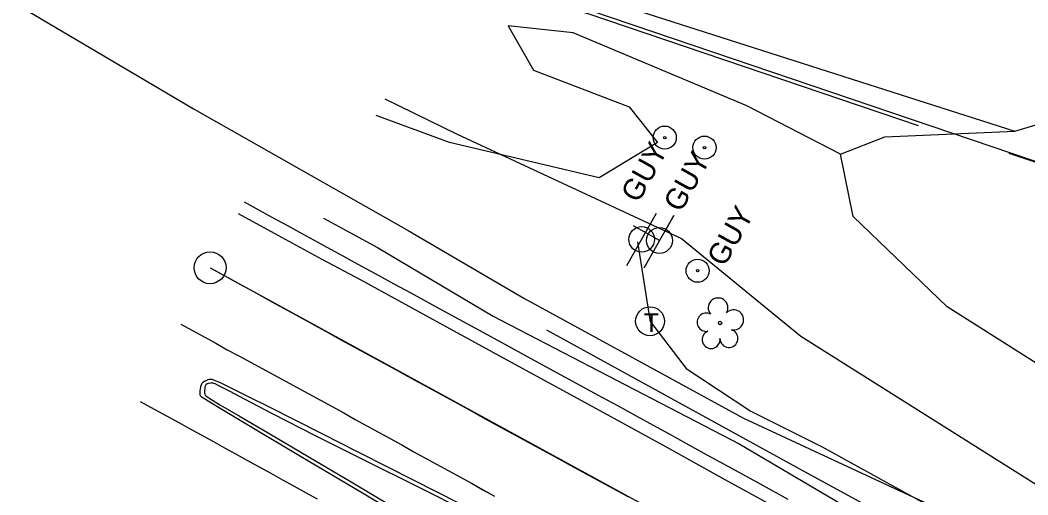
# Model space of a CAD drawing. Extents: x 2074109 to 2077820, y 741079 to 746031.
# Drawn here: x 2074733.4 to 2074923.4, y 743764.3 to 743853.8 of the extents above; entities that cross this region are included whole.
import ezdxf

# ---------------------------------------------------------------- set-up
doc = ezdxf.new("R2010")
doc.units = 0
for name, color, linetype in [('Exist Guardrail', 7, 'Continuous'), ('Exist Horizontal Alignment', 7, 'Continuous'), ('Exist Horizontal Alignment Point', 7, 'Continuous'), ('Exist Other Culture Anchor (Guy Wire) CELL', 7, 'Continuous'), ('Exist Other Culture Anchor (Guy Wire) Text', 7, 'Continuous'), ('Exist Other Culture Fence Line', 7, 'Continuous'), ('Exist Right of Way Line', 7, 'Continuous'), ('Exist Roads Curbs', 7, 'Continuous'), ('Exist Roads EOP', 7, 'Continuous'), ('Exist Roads EOT', 7, 'Continuous'), ('Exist Utilities Gas UG Line SUE LOS B', 7, 'Continuous'), ('Exist Utilities Power Joint Use Telephone CELL', 7, 'Continuous'), ('Exist Utilities Telephone Manhole CELL', 7, 'Continuous'), ('Exist Utilities Telephone Pole CELL', 7, 'Continuous'), ('Exist Utilities Telephone UG Conduit SUE LOS B', 7, 'Continuous'), ('Exist Utilities Telephone UG FO SUE LOS B', 7, 'Continuous'), ('Exist Utilities Water UG Line SUE LOS B', 7, 'Continuous'), ('Exist Vegetation Hedge Row', 7, 'Continuous'), ('Exist Vegetation Tree CELL', 7, 'Continuous'), ('Exist Vegetation Woods Line', 7, 'Continuous')]:
    doc.layers.add(name, color=color, linetype=linetype)

msp = doc.modelspace()

# ---------------------------------------------------------------- linework, layer by layer
at = {"layer": 'Exist Guardrail'}
msp.add_lwpolyline([(2074832.64, 743795.43), (2074881.7, 743768.48), (2074925.82, 743744.41), (2074967.71, 743721.86), (2075006.03, 743700.89), (2075044.62, 743679.97), (2075070.51, 743665.74), (2075085.02, 743658.28), (2075094.95, 743653.63), (2075102.17, 743650.43), (2075105.47, 743649.62), (2075109.51, 743649.41), (2075116.13, 743649.75), (2075121.29, 743650.96), (2075127.34, 743652.97), (2075133.69, 743656.89), (2075139.72, 743662.07), (2075144.71, 743667.34), (2075149.22, 743673.57), (2075156.2, 743686.21), (2075174.08, 743720.03), (2075196.11, 743760.88), (2075206.48, 743780.84)], dxfattribs=at)
at = {"layer": 'Exist Horizontal Alignment'}
msp.add_line((2074769.18, 743807.11), (2075920.37, 743178.35), dxfattribs=at)
at = {"layer": 'Exist Horizontal Alignment Point'}
msp.add_circle((2074769.18, 743807.11), 3, dxfattribs=at)
at = {"layer": 'Exist Other Culture Anchor (Guy Wire) CELL'}
for centre, radius in [((2074854.92, 743831.65), 2.18), ((2074854.92, 743831.65), 0.24), ((2074862.42, 743829.76), 2.18), ((2074862.42, 743829.76), 0.24), ((2074861.13, 743806.56), 2.18), ((2074861.13, 743806.56), 0.24)]:
    msp.add_circle(centre, radius, dxfattribs=at)
at = {"layer": 'Exist Other Culture Fence Line'}
for points in [[(2074814.07, 743862.14), (2074840.43, 743855.05), (2074902.69, 743833.95)], [(2074970.23, 743811.86), (2074919.89, 743828.65)]]:
    msp.add_lwpolyline(points, dxfattribs=at)
at = {"layer": 'Exist Right of Way Line'}
msp.add_line((2074675.55, 743911.73), (2074938.55, 743822.55), dxfattribs=at)
at = {"layer": 'Exist Roads Curbs'}
for points in [[(2074775.62, 743819.52), (2074777.88, 743818.28), (2074780.84, 743816.65), (2074783.75, 743815.06), (2074786.62, 743813.49), (2074789.35, 743812), (2074791.88, 743810.62), (2074794.21, 743809.35), (2074796.34, 743808.19), (2074798.52, 743806.99), (2074801.03, 743805.63), (2074803.86, 743804.08), (2074807.02, 743802.37), (2074810.58, 743800.43), (2074814.6, 743798.24), (2074819.09, 743795.79), (2074824.06, 743793.08), (2074829.09, 743790.33), (2074833.8, 743787.76), (2074838.19, 743785.37), (2074842.25, 743783.17), (2074846.02, 743781.12), (2074849.52, 743779.21), (2074852.76, 743777.44), (2074855.73, 743775.81), (2074858.93, 743774.04), (2074862.86, 743771.87), (2074867.53, 743769.31), (2074872.92, 743766.35), (2074878.14, 743763.48)], [(2074817.99, 743760.95), (2074808.22, 743765.87), (2074798.5, 743770.73), (2074788.96, 743775.5), (2074781.07, 743779.5), (2074775.77, 743782.28), (2074772.86, 743783.84), (2074770.96, 743784.82), (2074770.13, 743785.21), (2074769.83, 743785.32), (2074769.68, 743785.36), (2074769.56, 743785.39), (2074769.46, 743785.4), (2074769.29, 743785.38), (2074768.84, 743785.29), (2074768.66, 743785.24), (2074768.58, 743785.21), (2074768.51, 743785.18), (2074768.44, 743785.13), (2074768.39, 743785.09), (2074768.35, 743785.04), (2074768.31, 743784.98), (2074768.29, 743784.92), (2074768.21, 743784.65), (2074768.16, 743784.36), (2074768.11, 743783.93), (2074768.12, 743783.68), (2074768.15, 743783.46), (2074768.17, 743783.36), (2074768.21, 743783.26), (2074768.24, 743783.18), (2074768.29, 743783.1), (2074768.34, 743783.03), (2074768.39, 743782.96), (2074769.1, 743782.48), (2074771.14, 743781.23), (2074774.82, 743779.06), (2074780.44, 743775.78), (2074787.7, 743771.5), (2074795.77, 743766.73), (2074804.21, 743761.72)]]:
    msp.add_lwpolyline(points, dxfattribs=at)
at = {"layer": 'Exist Roads EOP'}
for points in [[(2074774.48, 743817.32), (2074781.93, 743813.25), (2074790.26, 743808.76), (2074797.6, 743804.81), (2074804.68, 743800.95), (2074813.78, 743795.97), (2074827.22, 743788.63), (2074842.02, 743780.55), (2074855.19, 743773.32), (2074866.27, 743767.22), (2074874.77, 743762.54), (2074882.04, 743758.54), (2074889.42, 743754.5), (2074897.4, 743750.15), (2074906.44, 743745.23), (2074915.49, 743740.3), (2074923.54, 743735.91)], [(2074819.81, 743760.87), (2074812.15, 743764.74), (2074807.28, 743767.19), (2074802.94, 743769.38), (2074796.86, 743772.47), (2074790.43, 743775.74), (2074785.09, 743778.45), (2074780.49, 743780.76), (2074776.28, 743782.87), (2074773.16, 743784.42), (2074771.27, 743785.33), (2074770.34, 743785.75), (2074769.74, 743785.98), (2074769.6, 743786.02), (2074769.49, 743786.04), (2074769.37, 743786.05), (2074769.23, 743786.05), (2074769, 743786.03), (2074768.73, 743785.97), (2074768.63, 743785.94), (2074768.48, 743785.88), (2074768.14, 743785.69), (2074767.83, 743785.5), (2074767.8, 743785.47), (2074767.65, 743785.28), (2074767.57, 743785.14), (2074767.48, 743784.96), (2074767.38, 743784.67), (2074767.29, 743784.29), (2074767.24, 743783.91), (2074767.23, 743783.58), (2074767.24, 743783.36), (2074767.27, 743783.2), (2074767.33, 743783), (2074767.35, 743782.98), (2074767.37, 743782.94), (2074767.47, 743782.86), (2074770.44, 743781.01), (2074778, 743776.5), (2074787.91, 743770.61), (2074797.9, 743764.66), (2074807.9, 743758.71)]]:
    msp.add_lwpolyline(points, dxfattribs=at)
at = {"layer": 'Exist Roads EOT'}
for points in [[(2074769.18, 743807.11), (2074771.37, 743805.91), (2074773.56, 743804.7), (2074775.75, 743803.5), (2074777.94, 743802.3), (2074780.13, 743801.09), (2074782.32, 743799.89), (2074784.51, 743798.69), (2074786.7, 743797.48), (2074788.89, 743796.28), (2074791.08, 743795.08), (2074793.27, 743793.87), (2074795.46, 743792.67), (2074797.65, 743791.47), (2074799.85, 743790.27), (2074802.04, 743789.08), (2074804.24, 743787.88), (2074806.43, 743786.68), (2074808.62, 743785.48), (2074810.81, 743784.28), (2074813, 743783.08), (2074815.19, 743781.88), (2074817.39, 743780.68), (2074819.58, 743779.47), (2074821.77, 743778.27), (2074823.96, 743777.07), (2074826.15, 743775.87), (2074828.34, 743774.67), (2074830.53, 743773.47), (2074832.73, 743772.27), (2074834.92, 743771.07), (2074837.11, 743769.87), (2074839.3, 743768.67), (2074841.5, 743767.48), (2074843.7, 743766.29), (2074845.89, 743765.09), (2074848.09, 743763.9)], [(2074763.66, 743796.48), (2074765.85, 743795.28), (2074768.04, 743794.08), (2074770.23, 743792.87), (2074772.42, 743791.67), (2074774.62, 743790.48), (2074776.82, 743789.29), (2074779.02, 743788.1), (2074781.21, 743786.91), (2074783.41, 743785.72), (2074785.6, 743784.52), (2074787.8, 743783.33), (2074789.99, 743782.13), (2074792.18, 743780.94), (2074794.38, 743779.74), (2074796.56, 743778.53), (2074798.75, 743777.32), (2074800.94, 743776.12), (2074803.13, 743774.91), (2074805.32, 743773.7), (2074807.5, 743772.49), (2074809.69, 743771.28), (2074811.88, 743770.08), (2074814.07, 743768.87), (2074816.26, 743767.67), (2074818.45, 743766.47), (2074820.64, 743765.27), (2074822.84, 743764.08)], [(2074763.66, 743796.48), (2074765.85, 743795.28), (2074768.04, 743794.08), (2074770.23, 743792.87), (2074772.42, 743791.67), (2074774.62, 743790.48), (2074776.82, 743789.29), (2074779.02, 743788.1), (2074781.21, 743786.91), (2074783.41, 743785.72), (2074785.6, 743784.53), (2074787.8, 743783.33), (2074789.99, 743782.13), (2074792.18, 743780.94), (2074794.38, 743779.74), (2074796.56, 743778.53), (2074798.75, 743777.32), (2074800.94, 743776.12), (2074803.13, 743774.91), (2074805.32, 743773.7), (2074807.5, 743772.49), (2074809.69, 743771.28), (2074811.88, 743770.08), (2074814.07, 743768.87), (2074816.26, 743767.67), (2074818.45, 743766.47), (2074820.65, 743765.27), (2074822.84, 743764.08)], [(2074789.45, 743763.48), (2074787.26, 743764.68), (2074785.07, 743765.88), (2074782.88, 743767.09), (2074780.69, 743768.3), (2074778.5, 743769.5), (2074776.32, 743770.71), (2074774.13, 743771.92), (2074771.94, 743773.13), (2074769.76, 743774.34), (2074767.57, 743775.55), (2074765.38, 743776.76), (2074763.2, 743777.97), (2074760.99, 743779.15), (2074758.79, 743780.34), (2074756.59, 743781.52), (2074756.04, 743781.82)]]:
    msp.add_lwpolyline(points, dxfattribs=at)
at = {"layer": 'Exist Utilities Gas UG Line SUE LOS B'}
msp.add_lwpolyline([(2074790.55, 743816.47), (2074800.77, 743810.96), (2074822.59, 743797.96), (2074869.08, 743773.86), (2074897.58, 743757.1), (2074956.84, 743725.22)], dxfattribs=at)
at = {"layer": 'Exist Utilities Power Joint Use Telephone CELL'}
msp.add_line((2074853.93, 743812.26), (2074853.93, 743812.26), dxfattribs=at)
msp.add_lwpolyline([(2074851.02, 743807.08), (2074856.61, 743816.95), (2074853.95, 743812.25), (2074849.03, 743815.01)], dxfattribs=at)
msp.add_circle((2074853.93, 743812.26), 2.45, dxfattribs=at)
at = {"layer": 'Exist Utilities Telephone Manhole CELL'}
msp.add_circle((2074852.15, 743797.03), 2.72, dxfattribs=at)
at = {"layer": 'Exist Utilities Telephone Pole CELL'}
for p, q in [((2074847.76, 743807.52), (2074853.35, 743817.38)), ((2074850.56, 743812.46), (2074850.56, 743812.46))]:
    msp.add_line(p, q, dxfattribs=at)
msp.add_circle((2074850.56, 743812.46), 2.41, dxfattribs=at)
at = {"layer": 'Exist Utilities Telephone UG Conduit SUE LOS B'}
msp.add_lwpolyline([(2074852.23, 743796.93), (2074858.98, 743788.14), (2074871.16, 743780.09), (2074884.61, 743773.35), (2074910.14, 743759.3), (2074929.12, 743745.39), (2074958.42, 743728.87), (2074997.61, 743706.69), (2075052.29, 743677.02), (2075084.82, 743660.77), (2075107.9, 743645.87), (2075165.73, 743622.21), (2075198.81, 743604.97), (2075246.84, 743581.99), (2075289.9, 743561.06), (2075322.06, 743548.08), (2075339.73, 743539.52), (2075355.79, 743530.19), (2075360.13, 743528.64), (2075373.71, 743515.02), (2075393.05, 743495.87), (2075443.09, 743463.69), (2075672.89, 743341.39)], dxfattribs=at)
at = {"layer": 'Exist Utilities Telephone UG FO SUE LOS B'}
msp.add_line((2074852.23, 743796.93), (2074849.87, 743811.99), dxfattribs=at)
msp.add_lwpolyline([(2074802.13, 743838.97), (2074815.77, 743832.3), (2074858.07, 743812.63), (2074880.6, 743794.23), (2074932.4, 743761.58), (2074943.72, 743760.89), (2075015.06, 743717.89), (2075116.96, 743663.54)], dxfattribs=at)
at = {"layer": 'Exist Utilities Water UG Line SUE LOS B'}
msp.add_lwpolyline([(2074661.41, 743894.07), (2074669.03, 743889.86), (2074695.78, 743877.33), (2074733.5, 743856.32), (2074766.19, 743837.03), (2074806.52, 743814.12), (2074828.36, 743801.4), (2074869.77, 743778.77), (2075138.71, 743653.82), (2075174.59, 743638.37), (2075261.38, 743603.22), (2075296.53, 743589.33), (2075345.56, 743568.62), (2075373.37, 743552.36), (2075399.34, 743536.02), (2075447.19, 743500.05), (2075713.36, 743360.43), (2075744.72, 743342.27), (2075764.85, 743330.17), (2075782.75, 743317.7), (2075822.78, 743289.56)], dxfattribs=at)
at = {"layer": 'Exist Vegetation Hedge Row'}
for points in [[(2074816.16, 743870.76), (2074842.47, 743857.99), (2074920.95, 743832.84)], [(2074888.1, 743828.53), (2074870.41, 743837.67), (2074837.63, 743851.39), (2074825.38, 743852.7), (2074830.16, 743844.4), (2074848.2, 743837.45), (2074853.57, 743830.72), (2074842.58, 743824.04), (2074814.32, 743830.74), (2074800.51, 743835.8)]]:
    msp.add_lwpolyline(points, dxfattribs=at)
at = {"layer": 'Exist Vegetation Tree CELL'}
msp.add_line((2074865.36, 743796.69), (2074865.36, 743796.69), dxfattribs=at)
msp.add_circle((2074865.36, 743796.69), 0.326, dxfattribs=at)
for centre, radius, start, end in [((2074864.98, 743799.56), 1.86, 330.1651, 219.7134), ((2074862.76, 743796.85), 1.73, 62.6636, 279.3457), ((2074867.91, 743797.28), 1.9, 257.1011, 134.1999), ((2074863.66, 743793.57), 1.69, 111.5671, 6.231), ((2074867.03, 743793.79), 1.7, 181.2822, 74.56)]:
    msp.add_arc(centre, radius, start, end, dxfattribs=at)
at = {"layer": 'Exist Vegetation Woods Line'}
msp.add_lwpolyline([(2074940.74, 743779.12), (2074908.21, 743799.74), (2074890.43, 743816.77), (2074888.1, 743828.53), (2074896.42, 743831.83), (2074920.95, 743832.84), (2074931.85, 743836.13)], dxfattribs=at)

# ---------------------------------------------------------------- texts
at = {"layer": 'Exist Other Culture Anchor (Guy Wire) Text'}
for p in [(2074849.93, 743819.16), (2074857.97, 743817.38), (2074866.17, 743807.11)]:
    msp.add_text('GUY', height=4, rotation=60.742, dxfattribs=at).set_placement(p)
at = {"layer": 'Exist Utilities Telephone Manhole CELL'}
msp.add_text('T', height=3.5, dxfattribs=at).set_placement((2074850.98, 743795.02))

doc.saveas('drawing.dxf')
